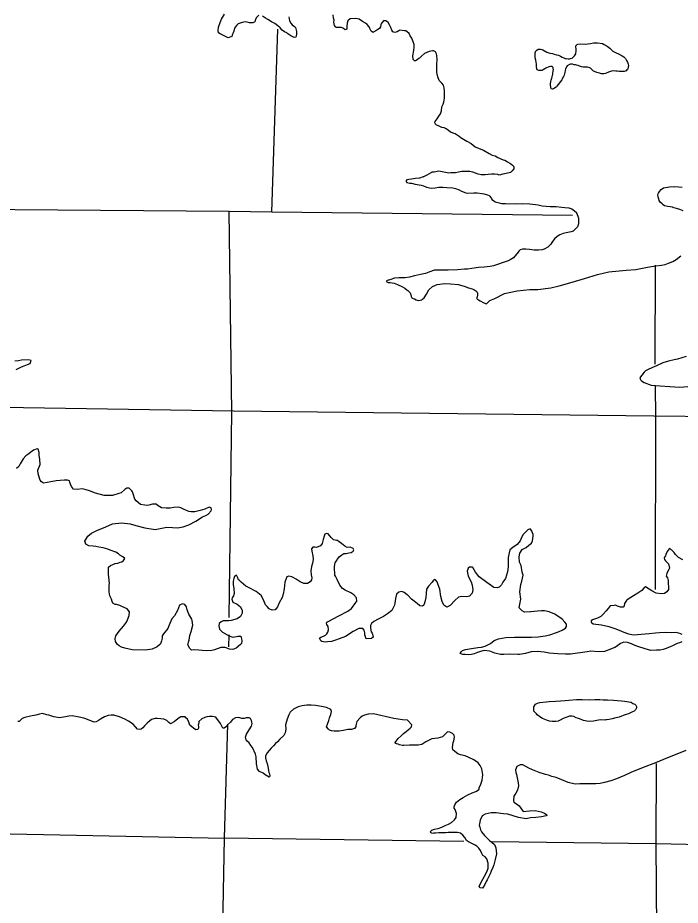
# Model space of a CAD drawing. Extents: x 369523 to 838377, y 495025 to 936819.
# Drawn here: x 530431 to 538589, y 814253 to 825177 of the extents above; entities that cross this region are included whole.
import ezdxf

# ---------------------------------------------------------------- set-up
doc = ezdxf.new("R2010")
doc.units = 0
for name, color, linetype in [('Level 10', 7, 'Continuous'), ('Level 15', 7, 'Continuous'), ('Level 22', 7, 'Continuous')]:
    doc.layers.add(name, color=color, linetype=linetype)

msp = doc.modelspace()

# ---------------------------------------------------------------- linework, layer by layer
at = {"layer": 'Level 10'}
for points in [[(533398, 825207), (533368, 825176), (533355, 825144), (533349, 825128), (533327, 825114), (533287, 825113), (533257, 825124), (533237, 825126), (533211, 825124), (533181, 825113), (533145, 825102), (533123, 825082), (533102, 825048), (533091, 825013), (533085, 824991), (533077, 824973), (533072, 824963), (533068, 824947), (533022, 824930), (532982, 824948), (532949, 824967), (532923, 824980), (532905, 824992), (532900, 825020), (532905, 825062), (532922, 825118), (532942, 825159), (532977, 825221)], [(533771, 825186), (533778, 825138), (533792, 825110), (533811, 825088), (533839, 825067), (533851, 825055), (533858, 825025), (533862, 825007), (533865, 824974), (533861, 824953), (533857, 824937), (533834, 824933), (533795, 824952), (533755, 824978), (533746, 824989), (533716, 825005), (533688, 825022), (533663, 825052), (533634, 825079), (533596, 825105), (533557, 825128), (533511, 825153), (533484, 825170), (533444, 825194)], [(534332, 825082), (534325, 825124), (534326, 825146), (534320, 825170), (534315, 825213)], [(535878, 823706), (535817, 823746), (535761, 823769), (535736, 823789), (535718, 823800), (535700, 823812), (535683, 823820), (535655, 823827), (535627, 823839), (535583, 823858), (535574, 823868), (535566, 823882), (535570, 823900), (535595, 823934), (535617, 823964), (535636, 823995), (535649, 824031), (535655, 824081), (535668, 824111), (535678, 824139), (535687, 824187), (535688, 824227), (535685, 824273), (535684, 824313), (535672, 824347), (535655, 824371), (535622, 824406), (535606, 824450), (535593, 824501), (535592, 824541), (535591, 824601), (535596, 824665), (535593, 824707), (535586, 824733), (535574, 824755), (535550, 824770), (535538, 824770), (535496, 824763), (535440, 824736), (535405, 824704), (535377, 824679), (535371, 824673), (535349, 824657), (535329, 824648), (535315, 824648), (535299, 824664), (535296, 824708), (535307, 824774), (535312, 824816), (535312, 824848), (535301, 824880), (535282, 824927), (535264, 824955), (535251, 824981), (535225, 825002), (535210, 825014), (535192, 825016), (535132, 825024), (535122, 825014), (535104, 825004), (535075, 824993), (535048, 825005), (535036, 825025), (535025, 825058), (535007, 825088), (534992, 825120), (534978, 825130), (534962, 825137), (534950, 825139), (534940, 825141), (534912, 825110), (534904, 825090), (534897, 825066), (534885, 825046), (534866, 825030), (534840, 825017), (534816, 825005), (534806, 824997), (534782, 825012), (534767, 825046), (534759, 825064), (534734, 825093), (534712, 825111), (534677, 825130), (534635, 825159), (534613, 825165), (534590, 825168), (534526, 825163), (534497, 825139), (534487, 825111), (534484, 825073), (534482, 825061), (534483, 825037), (534465, 825028), (534442, 825046), (534418, 825055), (534386, 825055), (534366, 825057), (534358, 825058), (534348, 825062), (534332, 825082)], [(537130, 824412), (537070, 824335), (537064, 824327), (537060, 824323), (537041, 824311), (537027, 824301), (537015, 824297), (537001, 824303), (536995, 824309), (536995, 824323), (536992, 824351), (536992, 824365), (536996, 824393), (536998, 824407), (537008, 824431), (537011, 824451), (537015, 824467), (537019, 824481), (537021, 824493), (537025, 824521), (537027, 824539), (537025, 824547), (537023, 824561), (537020, 824567), (537012, 824577), (537004, 824577), (536990, 824575), (536973, 824571), (536935, 824558), (536923, 824548), (536903, 824534), (536883, 824526), (536877, 824526), (536857, 824526), (536849, 824527), (536827, 824535), (536823, 824547), (536819, 824577), (536819, 824607), (536810, 824653), (536804, 824685), (536804, 824715), (536802, 824739), (536803, 824749), (536805, 824753), (536807, 824763), (536813, 824771), (536825, 824779), (536841, 824788), (536855, 824788), (536869, 824788), (536885, 824786), (536899, 824782), (536945, 824754), (536983, 824741), (537015, 824735), (537035, 824727), (537065, 824720), (537091, 824714), (537115, 824702), (537135, 824690), (537155, 824682), (537165, 824678), (537173, 824675), (537185, 824673), (537207, 824669), (537225, 824669), (537239, 824673), (537257, 824679), (537285, 824706), (537302, 824734), (537308, 824774), (537306, 824798), (537304, 824814), (537305, 824830), (537319, 824846), (537329, 824850), (537361, 824854), (537417, 824853), (537451, 824855), (537485, 824859), (537519, 824866), (537545, 824868), (537555, 824869)], [(537570, 824868), (537630, 824859), (537652, 824849), (537691, 824827), (537723, 824802), (537759, 824766), (537793, 824750), (537837, 824729), (537875, 824707), (537893, 824695), (537915, 824675), (537927, 824649), (537938, 824629), (537948, 824606), (537952, 824590), (537948, 824567), (537942, 824545), (537930, 824535), (537923, 824525), (537897, 824517), (537867, 824515), (537835, 824516), (537813, 824518), (537795, 824520), (537763, 824522), (537743, 824518), (537705, 824505), (537669, 824491), (537648, 824487), (537620, 824488), (537594, 824494), (537560, 824504), (537552, 824506), (537522, 824520), (537504, 824535), (537495, 824545), (537483, 824555), (537475, 824561), (537447, 824569), (537437, 824569), (537405, 824569), (537393, 824570), (537372, 824572), (537360, 824576), (537332, 824588), (537312, 824592), (537298, 824598), (537284, 824599), (537262, 824605), (537252, 824605), (537238, 824605), (537224, 824603), (537198, 824585), (537190, 824571), (537178, 824544), (537172, 824528), (537167, 824504), (537165, 824486), (537159, 824470), (537153, 824454), (537143, 824440), (537135, 824422), (537130, 824412)], [(537555, 824869), (537570, 824868)], [(535878, 823706), (535961, 823659), (536014, 823628), (536064, 823589), (536113, 823566), (536165, 823547), (536236, 823504), (536273, 823487), (536309, 823476), (536341, 823458), (536408, 823427), (536428, 823422), (536463, 823404), (536491, 823385), (536501, 823379), (536525, 823364), (536538, 823346), (536538, 823316), (536519, 823292), (536499, 823271), (536447, 823258), (536405, 823250), (536361, 823241), (536343, 823246), (536303, 823250), (536263, 823251), (536225, 823246), (536187, 823242), (536137, 823243), (536099, 823250), (536036, 823275), (536016, 823279), (535998, 823284), (535900, 823284), (535858, 823276), (535820, 823269), (535788, 823266), (535766, 823266), (535738, 823264), (535617, 823287), (535557, 823278), (535531, 823274)], [(535423, 823217), (535471, 823243), (535531, 823274)], [(535423, 823217), (535378, 823203), (535330, 823199), (535280, 823191), (535248, 823185), (535224, 823181), (535210, 823164), (535222, 823147), (535258, 823139), (535280, 823139), (535324, 823129), (535400, 823115), (535428, 823109), (535464, 823091), (535520, 823080), (535572, 823082), (535618, 823090), (535664, 823092), (535716, 823088), (535788, 823082), (535822, 823073), (535866, 823057), (535896, 823041), (535948, 823023), (535974, 823017), (536047, 823021), (536089, 823020), (536151, 823012), (536169, 823010), (536215, 822998), (536237, 822990), (536243, 822982), (536253, 822968), (536263, 822950), (536271, 822940), (536290, 822926), (536312, 822912), (536360, 822900), (536390, 822892), (536439, 822889), (536561, 822885), (536645, 822889), (536739, 822888), (536839, 822874), (536889, 822862), (536987, 822853), (537063, 822855), (537129, 822845), (537167, 822843), (537217, 822835), (537253, 822826), (537289, 822802), (537311, 822780), (537313, 822774), (537327, 822736), (537335, 822710), (537335, 822706), (537337, 822642), (537323, 822602), (537272, 822549), (537244, 822541), (537186, 822529), (537146, 822521), (537108, 822505), (537072, 822485), (537042, 822454), (537008, 822412), (536995, 822390), (536981, 822374), (536959, 822354), (536915, 822330), (536889, 822320), (536843, 822314), (536789, 822317), (536731, 822323), (536687, 822329), (536647, 822327), (536617, 822319), (536603, 822305), (536581, 822275), (536574, 822265), (536534, 822222), (536496, 822198), (536470, 822186), (536290, 822123), (536247, 822115), (536173, 822107), (536103, 822101), (536023, 822090), (535971, 822084), (535933, 822082), (535847, 822074), (535731, 822069), (535640, 822071), (535602, 822071), (535562, 822071)], [(538627, 822800), (538585, 822816), (538545, 822830), (538511, 822838), (538493, 822846), (538437, 822854), (538395, 822862), (538377, 822874), (538365, 822888), (538343, 822906), (538331, 822928), (538325, 822948), (538319, 822970), (538313, 823002), (538320, 823016), (538332, 823038), (538354, 823064), (538384, 823082), (538458, 823096), (538522, 823098), (538566, 823097), (538612, 823091)], [(535562, 822071), (535494, 822047), (535452, 822028), (535390, 822016), (535318, 822000), (535256, 821984), (535200, 821975), (535162, 821975), (535125, 821975), (535071, 821971), (535027, 821955), (534999, 821945), (534993, 821945), (534971, 821937), (534973, 821935), (534977, 821925), (534991, 821919), (535017, 821917), (535067, 821909), (535107, 821895), (535171, 821865), (535199, 821847), (535223, 821827), (535235, 821819), (535241, 821813), (535257, 821801), (535263, 821789), (535271, 821765), (535275, 821745), (535279, 821739), (535285, 821731), (535301, 821722), (535317, 821716), (535339, 821706), (535363, 821696), (535385, 821700), (535401, 821704), (535417, 821714), (535435, 821730), (535463, 821776), (535493, 821826), (535538, 821867), (535594, 821893), (535690, 821907), (535762, 821903), (535854, 821894), (535930, 821872), (535980, 821854), (536026, 821840), (536046, 821830), (536070, 821816), (536088, 821798), (536092, 821786), (536092, 821764), (536090, 821742), (536086, 821730), (536084, 821722), (536090, 821712), (536104, 821704), (536126, 821692), (536172, 821667), (536204, 821655), (536244, 821695), (536304, 821721), (536424, 821782), (536583, 821814), (536735, 821833), (536837, 821833), (536996, 821854), (537098, 821876), (537258, 821923), (537410, 821969), (537571, 822016), (537711, 822049), (537922, 822069), (538042, 822078), (538184, 822106), (538290, 822123), (538358, 822131), (538404, 822141), (538445, 822155), (538497, 822175), (538539, 822200), (538597, 822246)], [(538661, 821009), (538554, 820975), (538514, 820966), (538444, 820950), (538374, 820928), (538296, 820894), (538238, 820869), (538195, 820847), (538163, 820829), (538143, 820815), (538115, 820777), (538099, 820755), (538091, 820745), (538095, 820731), (538103, 820715), (538113, 820707)], [(530411, 820847), (530477, 820881), (530511, 820892), (530553, 820908), (530584, 820920), (530594, 820944), (530596, 820958), (530558, 820968), (530478, 820963), (530441, 820953), (530395, 820951)], [(538113, 820707), (538145, 820687), (538231, 820653), (538343, 820646), (538461, 820638), (538585, 820630), (538830, 820651)], [(530670, 819871), (530624, 819855), (530555, 819803), (530531, 819785), (530499, 819746), (530463, 819688), (530445, 819652), (530415, 819628)], [(531548, 818415), (531574, 818433), (531632, 818459), (531662, 818464), (531694, 818474), (531714, 818482), (531734, 818496), (531748, 818520), (531726, 818540), (531690, 818562), (531672, 818580), (531640, 818598), (531570, 818625), (531542, 818635), (531484, 818651), (531428, 818659), (531392, 818667), (531360, 818673), (531306, 818676), (531270, 818698), (531258, 818736), (531295, 818798), (531341, 818833), (531407, 818865), (531515, 818909), (531600, 818946), (531712, 818960), (531814, 818949), (531886, 818929), (531996, 818899), (532122, 818880), (532266, 818908), (532335, 818904), (532397, 818899), (532469, 818909), (532539, 818937), (532623, 818979), (532707, 819034), (532746, 819050), (532778, 819068), (532812, 819108), (532816, 819126), (532812, 819146), (532790, 819152), (532734, 819128), (532676, 819110), (532612, 819096), (532568, 819095), (532538, 819101), (532502, 819115), (532482, 819123), (532438, 819143), (532406, 819151), (532353, 819149), (532307, 819142), (532257, 819140), (532203, 819146), (532159, 819170), (532137, 819188), (532089, 819190), (532047, 819176), (532019, 819175), (531995, 819177), (531943, 819187), (531889, 819229), (531873, 819253), (531853, 819317), (531843, 819343), (531835, 819355), (531802, 819385), (531774, 819387), (531749, 819369), (531703, 819328), (531677, 819320), (531599, 819296), (531497, 819296), (531389, 819327), (531315, 819353), (531273, 819367), (531225, 819377), (531163, 819369), (531119, 819374), (531093, 819406), (531079, 819438), (531073, 819460), (531067, 819476), (531045, 819486), (531001, 819484), (530905, 819476), (530839, 819465), (530748, 819447), (530722, 819465), (530708, 819487), (530683, 819565), (530679, 819607), (530709, 819677), (530703, 819739), (530696, 819793), (530694, 819827), (530684, 819867), (530670, 819871)], [(534233, 817724), (534237, 817738), (534255, 817746), (534385, 817815), (534496, 817873), (534540, 817907), (534596, 817978), (534606, 817998), (534602, 818036), (534570, 818074), (534533, 818098), (534461, 818131), (534431, 818151), (534397, 818193), (534363, 818261), (534343, 818305), (534337, 818317), (534333, 818413), (534336, 818451), (534340, 818469), (534364, 818503), (534370, 818511), (534388, 818541), (534420, 818566), (534448, 818584), (534476, 818584), (534508, 818592), (534536, 818596), (534562, 818610), (534568, 818626), (534563, 818644), (534523, 818660), (534489, 818658), (534459, 818674), (534419, 818704), (534389, 818726), (534369, 818742), (534355, 818743), (534341, 818745), (534319, 818749), (534289, 818781), (534255, 818823), (534233, 818827), (534213, 818821), (534205, 818797), (534192, 818753), (534180, 818707), (534160, 818679), (534130, 818665), (534106, 818655), (534088, 818662), (534064, 818662), (534050, 818640), (534052, 818610), (534066, 818552), (534067, 818508), (534059, 818464), (534049, 818424), (534041, 818370), (534045, 818320), (534051, 818284), (534048, 818258), (534032, 818234), (533998, 818212), (533954, 818212), (533910, 818235), (533858, 818265), (533816, 818291), (533808, 818295), (533770, 818303), (533746, 818295), (533722, 818229), (533710, 818147), (533701, 818083), (533687, 818042), (533649, 817974), (533631, 817928), (533619, 817910), (533601, 817890), (533564, 817884), (533528, 817902), (533501, 817932), (533483, 817952), (533455, 818022), (533429, 818064), (533367, 818115), (533271, 818165), (533241, 818179), (533181, 818231), (533161, 818249), (533149, 818259), (533141, 818285), (533131, 818307), (533125, 818317), (533101, 818301), (533091, 818275), (533085, 818242), (533085, 818202), (533093, 818148), (533095, 818090), (533086, 818062)], [(538159, 817408), (538065, 817440), (538013, 817460), (537989, 817471), (537939, 817487), (537893, 817493), (537853, 817477), (537805, 817439), (537782, 817425), (537772, 817421), (537744, 817411), (537656, 817378), (537584, 817374), (537490, 817380), (537444, 817373), (537239, 817345), (537177, 817344), (537081, 817348), (536977, 817358), (536913, 817369), (536831, 817377), (536755, 817371), (536683, 817353), (536609, 817340), (536591, 817340), (536484, 817344), (536418, 817338), (536376, 817338), (536304, 817357), (536244, 817379), (536174, 817389), (536130, 817377), (536092, 817363), (536050, 817348), (536018, 817340), (535980, 817336), (535940, 817338), (535914, 817340), (535898, 817342), (535880, 817352), (535892, 817374), (535906, 817388), (535946, 817400), (536020, 817414), (536096, 817425), (536140, 817429), (536186, 817441), (536251, 817475), (536299, 817513), (536351, 817532), (536441, 817548), (536549, 817552), (536651, 817553), (536756, 817553), (536840, 817557), (536926, 817570), (536982, 817582), (537076, 817616), (537136, 817641), (537176, 817663), (537189, 817685), (537187, 817711), (537167, 817739), (537135, 817773), (537043, 817838), (536975, 817866), (536917, 817876), (536881, 817878), (536833, 817874), (536751, 817863), (536745, 817863), (536671, 817859), (536643, 817875), (536605, 817915), (536615, 817959), (536625, 818021), (536615, 818109), (536626, 818203), (536638, 818241), (536654, 818315), (536642, 818353), (536629, 818435), (536609, 818477), (536605, 818541), (536615, 818585), (536643, 818630), (536693, 818658), (536726, 818686), (536756, 818710), (536768, 818738), (536780, 818794), (536778, 818818), (536760, 818858), (536750, 818878), (536742, 818886), (536714, 818876), (536674, 818838), (536654, 818816), (536636, 818780), (536620, 818738), (536581, 818695)], [(536581, 818695), (536527, 818657), (536491, 818629), (536469, 818533), (536469, 818483), (536470, 818419), (536462, 818357), (536436, 818275), (536406, 818228), (536387, 818198), (536359, 818168), (536333, 818160), (536293, 818164), (536209, 818224), (536115, 818297), (536066, 818351), (536036, 818409), (536030, 818413), (535996, 818413), (535978, 818401), (535967, 818367), (535979, 818305), (536015, 818235), (536025, 818191), (536035, 818135), (536027, 818093), (535996, 818059), (535962, 818051), (535900, 818052), (535860, 818044), (535814, 818004), (535756, 817944), (535715, 817924), (535678, 817946), (535658, 817990), (535640, 818054), (535630, 818142), (535610, 818196), (535594, 818236), (535577, 818257), (535569, 818261), (535552, 818255), (535534, 818231), (535488, 818181), (535466, 818145), (535460, 818091), (535458, 818041), (535445, 817989), (535435, 817961), (535425, 817941), (535415, 817935), (535383, 817940), (535349, 817968), (535281, 818020), (535233, 818068), (535225, 818072), (535191, 818104), (535161, 818114), (535125, 818106), (535097, 818084), (535083, 818027), (535075, 817973), (535069, 817947), (535036, 817883), (534986, 817841), (534934, 817807), (534870, 817776), (534816, 817744), (534787, 817720), (534777, 817696), (534775, 817662), (534785, 817618), (534795, 817602), (534801, 817588), (534809, 817552), (534789, 817538), (534721, 817532), (534705, 817580), (534707, 817608), (534697, 817640), (534679, 817660), (534633, 817660), (534561, 817621), (534468, 817563), (534388, 817531), (534346, 817516), (534296, 817500), (534246, 817494), (534216, 817492), (534176, 817498), (534162, 817508), (534148, 817542), (534164, 817554), (534198, 817566), (534220, 817578), (534236, 817592), (534250, 817616), (534256, 817642), (534253, 817686), (534239, 817708), (534233, 817724)], [(538619, 818503), (538566, 818534), (538532, 818570), (538516, 818596), (538486, 818624), (538476, 818626), (538460, 818646), (538454, 818640), (538442, 818624), (538430, 818608), (538413, 818572), (538407, 818554), (538397, 818538), (538393, 818526), (538397, 818508), (538407, 818492), (538433, 818466), (538445, 818454), (538457, 818404), (538449, 818386), (538433, 818356), (538425, 818338), (538416, 818304), (538432, 818284), (538440, 818250), (538442, 818208), (538446, 818176), (538444, 818138), (538424, 818110), (538394, 818091), (538356, 818085), (538294, 818095), (538240, 818123), (538206, 818145), (538162, 818171), (538140, 818155), (538117, 818129), (538065, 818096), (538015, 818062), (537947, 818022), (537929, 818004), (537901, 817966), (537900, 817940), (537886, 817921), (537852, 817921), (537816, 817935), (537790, 817945), (537776, 817941), (537728, 817939), (537702, 817907), (537678, 817875), (537640, 817835), (537612, 817808), (537571, 817788), (537507, 817766), (537491, 817754), (537491, 817738), (537515, 817716), (537619, 817704), (537711, 817685), (537785, 817661), (537839, 817641), (537893, 817615), (537953, 817593), (538013, 817580), (538158, 817592), (538206, 817598), (538284, 817605), (538334, 817609), (538412, 817613), (538480, 817611), (538534, 817614), (538566, 817608), (538608, 817588)], [(533086, 818062), (533072, 818038), (533066, 818020), (533080, 817984), (533132, 817960), (533176, 817925), (533196, 817883), (533194, 817849), (533174, 817808), (533133, 817780), (533061, 817758), (533025, 817756), (532979, 817756), (532959, 817752), (532935, 817741), (532913, 817721), (532909, 817691), (532915, 817651), (532951, 817615), (533017, 817576), (533077, 817552), (533123, 817562), (533141, 817566), (533177, 817564), (533187, 817532), (533189, 817506), (533186, 817474), (533174, 817462), (533120, 817418), (533080, 817402), (533040, 817404), (532986, 817425), (532930, 817425), (532854, 817395), (532822, 817387), (532760, 817385), (532701, 817390), (532663, 817394), (532609, 817396), (532571, 817394), (532551, 817412), (532525, 817458), (532532, 817490), (532544, 817518), (532550, 817574), (532566, 817624), (532588, 817700), (532581, 817758), (532573, 817776), (532539, 817838), (532519, 817890), (532511, 817926), (532489, 817956), (532461, 817964), (532421, 817948), (532399, 817880), (532361, 817815), (532330, 817777), (532292, 817693), (532280, 817661), (532228, 817593), (532211, 817569), (532209, 817539), (532201, 817509), (532189, 817469), (532181, 817461), (532147, 817432), (532087, 817406), (532059, 817400), (532001, 817392), (531840, 817395), (531750, 817417), (531710, 817431), (531682, 817445), (531658, 817463), (531636, 817501), (531629, 817533), (531639, 817571), (531679, 817625), (531735, 817687), (531772, 817737), (531784, 817765), (531802, 817821), (531806, 817866), (531780, 817901), (531714, 817931), (531688, 817941), (531646, 817953), (531632, 817957), (531602, 817973), (531592, 817991), (531586, 818019), (531564, 818063), (531555, 818111), (531555, 818155), (531557, 818193), (531559, 818213), (531551, 818291), (531547, 818329), (531549, 818365), (531548, 818415)], [(538610, 817496), (538578, 817482), (538550, 817473), (538501, 817449), (538467, 817433), (538417, 817413), (538377, 817401), (538343, 817393), (538297, 817391), (538227, 817390), (538159, 817408)], [(537605, 816535), (537521, 816521), (537473, 816517), (537437, 816519), (537397, 816529), (537389, 816532), (537335, 816552), (537307, 816562), (537277, 816576), (537255, 816582), (537225, 816580), (537191, 816570), (537148, 816550), (537112, 816531), (537094, 816523), (537084, 816519), (537058, 816515), (537030, 816515), (537014, 816515), (536980, 816521), (536954, 816527), (536934, 816535), (536894, 816553), (536872, 816565), (536828, 816597), (536818, 816608), (536796, 816632), (536786, 816644), (536786, 816656), (536786, 816682), (536788, 816696), (536807, 816727), (536833, 816741), (536859, 816747), (536939, 816755), (536977, 816763), (537053, 816767), (537115, 816770), (537171, 816774), (537217, 816776), (537313, 816786), (537380, 816785), (537472, 816783), (537536, 816785), (537600, 816785), (537640, 816780), (537692, 816780)], [(537692, 816780), (537768, 816778), (537816, 816772), (537864, 816770), (537902, 816765), (537932, 816763), (537956, 816759), (537976, 816753), (537984, 816751), (538006, 816735), (538030, 816729), (538036, 816725), (538042, 816717), (538052, 816699), (538052, 816685), (538040, 816659), (538022, 816643), (538002, 816633), (537952, 816611), (537924, 816602), (537900, 816594), (537865, 816580), (537837, 816570), (537815, 816564), (537797, 816560), (537751, 816546), (537715, 816540), (537685, 816536), (537671, 816535), (537653, 816533), (537605, 816535)], [(533315, 816506), (533311, 816528), (533299, 816550), (533279, 816562), (533245, 816560), (533219, 816551), (533191, 816553), (533153, 816563), (533111, 816561), (533075, 816541), (533049, 816507), (533015, 816473), (533000, 816453), (532972, 816432), (532958, 816432), (532929, 816492), (532869, 816570), (532829, 816576), (532793, 816578), (532759, 816574), (532733, 816564), (532700, 816546), (532662, 816515), (532662, 816503), (532656, 816483), (532654, 816469), (532656, 816455), (532656, 816437), (532654, 816423), (532648, 816417), (532624, 816413), (532594, 816431), (532550, 816469), (532540, 816505), (532520, 816543), (532502, 816561), (532494, 816571), (532440, 816571), (532418, 816559), (532384, 816530), (532358, 816510), (532314, 816488), (532292, 816504), (532266, 816528), (532230, 816544), (532192, 816546), (532150, 816552), (532124, 816552), (532078, 816539), (532053, 816519), (532025, 816495), (531991, 816461), (531971, 816437), (531951, 816421), (531925, 816415), (531907, 816421), (531881, 816449), (531853, 816482), (531795, 816518), (531749, 816542), (531683, 816572), (531613, 816592), (531581, 816592), (531545, 816587), (531499, 816573), (531451, 816543), (531425, 816529), (531397, 816509), (531372, 816507), (531340, 816519), (531268, 816546), (531244, 816554), (531186, 816568), (531100, 816584), (531062, 816582), (531020, 816572), (530946, 816559), (530874, 816573), (530814, 816591), (530788, 816597), (530734, 816613), (530700, 816604), (530652, 816594), (530590, 816582), (530518, 816564), (530487, 816550), (530447, 816517), (530431, 816513)], [(535361, 816223), (535335, 816223), (535257, 816225), (535187, 816220), (535171, 816218), (535131, 816228), (535115, 816234), (535097, 816242), (535075, 816254), (535089, 816274), (535117, 816304), (535151, 816340), (535181, 816368), (535197, 816378), (535215, 816393), (535243, 816417), (535265, 816431), (535280, 816451), (535284, 816473), (535232, 816531), (535170, 816534), (535064, 816550), (534813, 816611), (534745, 816607), (534701, 816593), (534673, 816581), (534647, 816561), (534605, 816516), (534597, 816482), (534595, 816462), (534593, 816448), (534576, 816428), (534540, 816418), (534496, 816418), (534444, 816406), (534388, 816398), (534354, 816395), (534326, 816395), (534294, 816399), (534270, 816407), (534256, 816419), (534234, 816449), (534244, 816481), (534248, 816495), (534262, 816527), (534271, 816559), (534285, 816601), (534295, 816639), (534287, 816663), (534235, 816689), (534173, 816701), (534097, 816711), (534045, 816717), (533993, 816714), (533933, 816708), (533883, 816696), (533828, 816666), (533786, 816630), (533770, 816597), (533748, 816543), (533730, 816473), (533733, 816421), (533725, 816375), (533709, 816343), (533657, 816297), (533629, 816265), (533607, 816243), (533582, 816214), (533552, 816188), (533526, 816158), (533502, 816130), (533480, 816092), (533480, 816068), (533490, 816032), (533501, 815998), (533511, 815960), (533515, 815940), (533519, 815910), (533525, 815888), (533531, 815872), (533537, 815848), (533533, 815834), (533529, 815830), (533477, 815858), (533453, 815880), (533407, 815900), (533385, 815929), (533371, 815992), (533366, 816080), (533358, 816112), (533320, 816193), (533302, 816221), (533280, 816251), (533258, 816273), (533244, 816291), (533236, 816321), (533248, 816361), (533279, 816412), (533309, 816458), (533319, 816492), (533315, 816506)], [(536240, 815049), (536270, 815029), (536300, 815003), (536319, 814959), (536327, 814887), (536311, 814817), (536295, 814751), (536281, 814717), (536262, 814673), (536248, 814639), (536212, 814568), (536200, 814544), (536182, 814508), (536162, 814478), (536153, 814462), (536123, 814468), (536114, 814490), (536158, 814576), (536178, 814610), (536210, 814673), (536224, 814711), (536223, 814773), (536209, 814823), (536185, 814849), (536157, 814865), (536145, 814891), (536131, 814927), (536109, 814956), (536083, 814980), (536065, 814992), (536031, 815010), (535981, 815034), (535957, 815052), (535937, 815086), (535914, 815118), (535884, 815140), (535846, 815148), (535811, 815148), (535779, 815149), (535731, 815149), (535703, 815145), (535651, 815143), (535617, 815143), (535575, 815141), (535553, 815139), (535541, 815137), (535529, 815139), (535523, 815143), (535509, 815156), (535529, 815177), (535563, 815189), (535607, 815199), (535654, 815215), (535696, 815235), (535736, 815253), (535772, 815272), (535808, 815304), (535828, 815332), (535836, 815382), (535819, 815432), (535807, 815448), (535805, 815464), (535813, 815488), (535835, 815522), (535873, 815554), (535915, 815580), (535975, 815613), (536028, 815635), (536074, 815655), (536104, 815673), (536112, 815679), (536114, 815699), (536134, 815745), (536152, 815793), (536157, 815859), (536145, 815933), (536125, 815973), (536101, 816005), (536049, 816045), (535987, 816073), (535939, 816091), (535885, 816105), (535851, 816117), (535833, 816131), (535809, 816148), (535787, 816168), (535783, 816194), (535792, 816258), (535800, 816277), (535810, 816321), (535804, 816347), (535784, 816367), (535750, 816384), (535722, 816386), (535660, 816326), (535605, 816308), (535531, 816300), (535489, 816283), (535455, 816263), (535407, 816233), (535361, 816223)], [(538659, 816159), (538549, 816114), (538412, 816058), (538306, 816015), (538111, 815941), (537979, 815886), (537903, 815850), (537805, 815809), (537734, 815785), (537658, 815765), (537602, 815751), (537550, 815748), (537354, 815746), (537294, 815745), (537208, 815765), (537132, 815797), (537060, 815825), (537008, 815840), (536966, 815854), (536930, 815862), (536852, 815886), (536770, 815922), (536726, 815942), (536650, 815981), (536618, 815983), (536575, 815961), (536559, 815921), (536563, 815889), (536573, 815861), (536585, 815803), (536593, 815761), (536599, 815725), (536584, 815669), (536564, 815633), (536542, 815597), (536534, 815543), (536542, 815521), (536572, 815501), (536604, 815477), (536654, 815409), (536732, 815415), (536802, 815421), (536840, 815412), (536878, 815402), (536896, 815396), (536916, 815386), (536932, 815376), (536942, 815372), (536948, 815360), (536940, 815352), (536882, 815342), (536812, 815335), (536745, 815329), (536691, 815319), (536599, 815333), (536467, 815374), (536413, 815380), (536379, 815384), (536323, 815390), (536259, 815389), (536189, 815375), (536149, 815353), (536126, 815299), (536116, 815255), (536112, 815239), (536122, 815213), (536128, 815183), (536142, 815155), (536180, 815113), (536240, 815049)]]:
    msp.add_lwpolyline(points, dxfattribs=at)
at = {"layer": 'Level 15'}
for points in [[(533034, 822790), (528282, 822829), (527772, 822842), (522985, 822834), (522580, 822832), (517728, 822917), (516884, 822938), (512349, 822995)], [(537261, 822744), (533560, 822782), (533034, 822790)]]:
    msp.add_lwpolyline(points, dxfattribs=at)
at = {"layer": 'Level 22'}
for points in [[(533560, 822782), (533635, 825035)], [(533035, 817794), (533069, 820324), (533034, 822790)], [(538280, 820914), (538284, 822131)], [(538284, 818139), (538287, 820265), (538283, 820647)], [(539815, 820257), (538263, 820271), (533087, 820334), (530243, 820378)], [(533032, 817434), (533033, 817582)], [(532891, 800376), (532891, 804546), (532878, 809844), (532979, 815081), (533019, 816483)], [(538294, 815999), (538288, 815010), (538329, 809688), (538191, 804389), (538188, 799100), (538187, 799036)], [(526521, 815234), (527704, 815187), (532979, 815081)], [(535925, 815040), (532979, 815081)], [(542588, 814914), (538288, 815010), (536270, 815035)]]:
    msp.add_lwpolyline(points, dxfattribs=at)

doc.saveas('drawing.dxf')
